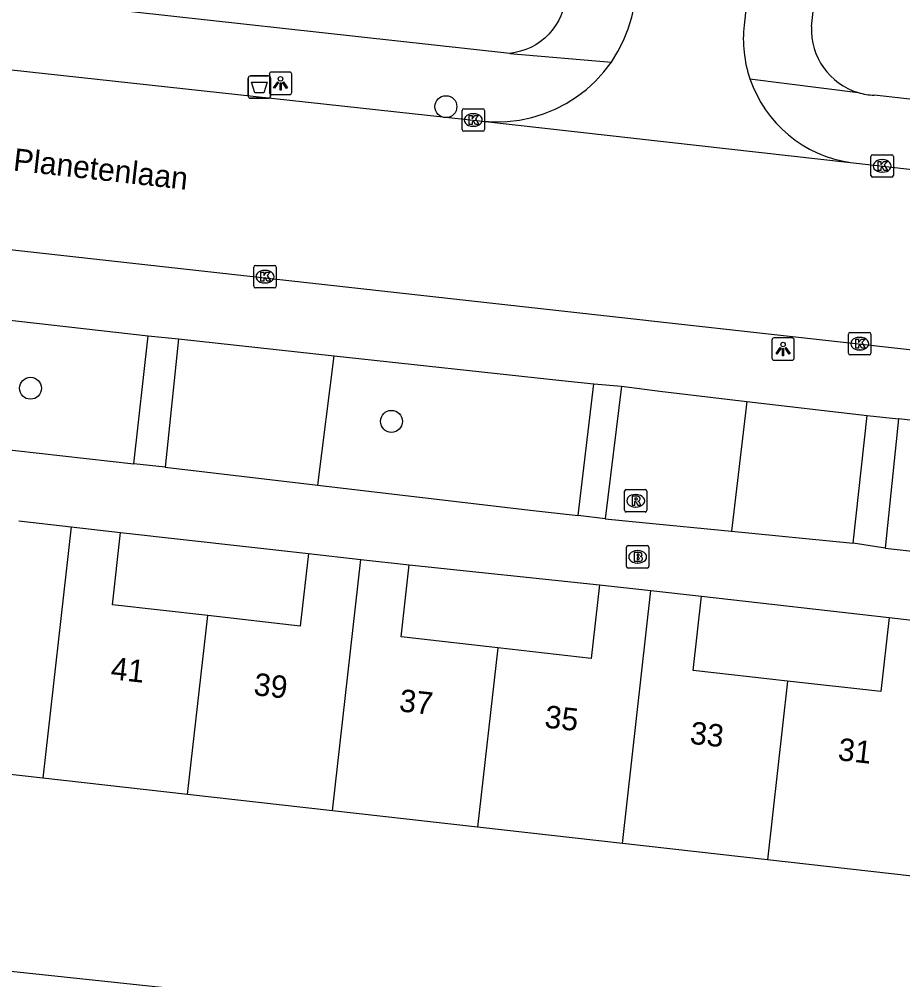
# Model space of a CAD drawing. Extents: x 161928 to 163055, y 386475 to 387428.
# Drawn here: x 162411.39 to 162450.76, y 386923.06 to 386965.87 of the extents above; entities that cross this region are included whole.
import ezdxf

# ---------------------------------------------------------------- set-up
doc = ezdxf.new("R2010")
doc.units = 0
for name, color, linetype in [('IMGEO_Afvalbak', 7, 'Continuous'), ('IMGEO_Boom', 7, 'Continuous'), ('IMGEO_Brandkraan', 7, 'Continuous'), ('IMGEO_Groenvoorziening', 7, 'Continuous'), ('IMGEO_Haag', 7, 'Continuous'), ('IMGEO_Kolk', 7, 'Continuous'), ('IMGEO_Lichtpunt', 7, 'Continuous'), ('IMGEO_Openbare_ruimte_label', 7, 'Continuous'), ('IMGEO_Pand', 7, 'Continuous'), ('IMGEO_Pand_nummerreeks', 7, 'Continuous'), ('IMGEO_Rijbaan_lokaal_gesloten', 7, 'Continuous'), ('IMGEO_Rijbaan_lokaal_open', 7, 'Continuous'), ('IMGEO_Rioolput', 7, 'Continuous'), ('IMGEO_Voetpad_open', 7, 'Continuous')]:
    doc.layers.add(name, color=color, linetype=linetype)

msp = doc.modelspace()

# ---------------------------------------------------------------- linework, layer by layer
at = {"layer": 'IMGEO_Afvalbak'}
for p, q in [((162421.695, 386963.345), (162422.485, 386963.345)), ((162422.485, 386963.345), (162421.695, 386963.345)), ((162421.595, 386962.445), (162421.595, 386963.245)), ((162421.595, 386963.245), (162421.595, 386962.445)), ((162422.585, 386963.245), (162422.585, 386962.445)), ((162422.585, 386962.445), (162422.585, 386963.245)), ((162422.485, 386962.345), (162421.695, 386962.345)), ((162421.695, 386962.345), (162422.485, 386962.345))]:
    msp.add_line(p, q, dxfattribs=at)
msp.add_lwpolyline([(162421.738, 386963.059), (162422.442, 386963.059), (162422.293, 386962.589), (162421.887, 386962.589), (162421.738, 386963.059)], dxfattribs=at)
for centre, start, end in [((162421.695, 386963.245), 90, 180), ((162421.695, 386963.245), 90, 180), ((162422.485, 386963.245), 0, 90), ((162422.485, 386963.245), 360, 90), ((162421.695, 386962.445), 180, 270), ((162421.695, 386962.445), 180, 270), ((162422.485, 386962.445), 270, 0), ((162422.485, 386962.445), 270, 0)]:
    msp.add_arc(centre, 0.1, start, end, dxfattribs=at)
at = {"layer": 'IMGEO_Boom'}
for centre in [(162430.401, 386961.972), (162411.889, 386949.421), (162427.974, 386947.943)]:
    msp.add_circle(centre, 0.489, dxfattribs=at)
at = {"layer": 'IMGEO_Brandkraan'}
for p, q in [((162438.446, 386941.481), (162438.446, 386942.333)), ((162438.521, 386942.407), (162439.373, 386942.407)), ((162439.447, 386942.333), (162439.447, 386941.481)), ((162438.934, 386942.187), (162438.959, 386942.187)), ((162438.957, 386941.627), (162438.932, 386941.627)), ((162439.373, 386941.407), (162438.521, 386941.407))]:
    msp.add_line(p, q, dxfattribs=at)
for points in [[(162438.446, 386941.481), (162438.446, 386942.333)], [(162438.521, 386942.407), (162439.373, 386942.407)], [(162439.447, 386942.333), (162439.447, 386941.481)], [(162438.794, 386942.107), (162438.794, 386941.707), (162439.007, 386941.707)], [(162439.025, 386942.107), (162438.794, 386942.107)], [(162438.973, 386942.026), (162438.919, 386942.026), (162438.919, 386941.95)], [(162438.919, 386941.95), (162438.972, 386941.95)], [(162438.981, 386941.874), (162438.919, 386941.874), (162438.919, 386941.793)], [(162438.919, 386941.793), (162438.981, 386941.793)], [(162439.373, 386941.407), (162438.521, 386941.407)]]:
    msp.add_lwpolyline(points, dxfattribs=at)
for centre, radius, start, end in [((162438.523, 386942.331), 0.0765, 91.552, 178.448), ((162438.523, 386942.331), 0.0765, 91.552, 178.448), ((162439.371, 386942.331), 0.0765, 1.552, 88.448), ((162439.371, 386942.331), 0.0765, 1.552, 88.448), ((162438.974, 386941.988), 0.0379, 267.8285, 90.9355), ((162439.029, 386941.962), 0.145, 59.4692, 91.5367), ((162439.054, 386942.009), 0.0922, 285.5137, 58.1501), ((162439.059, 386941.817), 0.105, 301.3115, 78.989), ((162438.523, 386941.483), 0.0765, 181.552, 268.448), ((162438.523, 386941.483), 0.0765, 181.552, 268.448), ((162438.982, 386941.833), 0.0404, 269.8759, 90.5077), ((162439.013, 386941.958), 0.251, 268.6676, 293.5347), ((162439.371, 386941.483), 0.0765, 271.552, 358.448), ((162439.371, 386941.483), 0.0765, 271.552, 358.448)]:
    msp.add_arc(centre, radius, start, end, dxfattribs=at)
for centre, major_axis, ratio, start_param, end_param in [((162438.933, 386941.907), (-0.387, 0.002), 0.722429, 4.712389, 7.853982), ((162438.958, 386941.907), (-0.39, 0.002), 0.717154, 1.570796, 4.712389)]:
    msp.add_ellipse(centre, major_axis=major_axis, ratio=ratio, start_param=start_param, end_param=end_param, dxfattribs=at)
at = {"layer": 'IMGEO_Groenvoorziening'}
for points in [[(162424.697, 386945.107), (162425.414, 386950.869)], [(162443.805, 386948.836), (162443.122, 386943.045)]]:
    msp.add_lwpolyline(points, dxfattribs=at)
at = {"layer": 'IMGEO_Haag'}
msp.add_lwpolyline([(162391.972, 386925.462), (162424.436, 386922.013), (162424.379, 386921.412), (162435.603, 386920.156)], dxfattribs=at)
at = {"layer": 'IMGEO_Kolk'}
for p, q in [((162431.121, 386960.95), (162431.121, 386961.802)), ((162431.196, 386961.876), (162432.048, 386961.876)), ((162431.609, 386961.656), (162431.634, 386961.656)), ((162432.122, 386961.802), (162432.122, 386960.95)), ((162432.048, 386960.876), (162431.196, 386960.876)), ((162431.632, 386961.096), (162431.607, 386961.096)), ((162449.342, 386958.904), (162449.342, 386959.756)), ((162449.417, 386959.83), (162450.269, 386959.83)), ((162449.83, 386959.61), (162449.855, 386959.61)), ((162450.343, 386959.756), (162450.343, 386958.904)), ((162449.853, 386959.05), (162449.828, 386959.05)), ((162450.269, 386958.83), (162449.417, 386958.83)), ((162421.838, 386953.969), (162421.838, 386954.821)), ((162421.913, 386954.895), (162422.765, 386954.895)), ((162422.839, 386954.821), (162422.839, 386953.969)), ((162422.326, 386954.675), (162422.351, 386954.675)), ((162422.765, 386953.895), (162421.913, 386953.895)), ((162422.349, 386954.115), (162422.324, 386954.115)), ((162448.342, 386950.98), (162448.342, 386951.832)), ((162448.417, 386951.906), (162449.269, 386951.906)), ((162449.343, 386951.832), (162449.343, 386950.98)), ((162448.83, 386951.686), (162448.855, 386951.686)), ((162449.269, 386950.906), (162448.417, 386950.906)), ((162448.853, 386951.126), (162448.828, 386951.126))]:
    msp.add_line(p, q, dxfattribs=at)
for points in [[(162431.121, 386960.95), (162431.121, 386961.802)], [(162431.196, 386961.876), (162432.048, 386961.876)], [(162431.442, 386961.576), (162431.565, 386961.576), (162431.565, 386961.425), (162431.695, 386961.576), (162431.859, 386961.576), (162431.713, 386961.425), (162431.866, 386961.176), (162431.714, 386961.176), (162431.629, 386961.34), (162431.565, 386961.273), (162431.565, 386961.176), (162431.442, 386961.176), (162431.442, 386961.576)], [(162432.122, 386961.802), (162432.122, 386960.95)], [(162432.048, 386960.876), (162431.196, 386960.876)], [(162449.342, 386958.904), (162449.342, 386959.756)], [(162449.417, 386959.83), (162450.269, 386959.83)], [(162449.663, 386959.53), (162449.786, 386959.53), (162449.786, 386959.379), (162449.916, 386959.53), (162450.08, 386959.53), (162449.934, 386959.379), (162450.087, 386959.13), (162449.935, 386959.13), (162449.85, 386959.294), (162449.786, 386959.227), (162449.786, 386959.13), (162449.663, 386959.13), (162449.663, 386959.53)], [(162450.343, 386959.756), (162450.343, 386958.904)], [(162450.269, 386958.83), (162449.417, 386958.83)], [(162421.838, 386953.969), (162421.838, 386954.821)], [(162421.913, 386954.895), (162422.765, 386954.895)], [(162422.839, 386954.821), (162422.839, 386953.969)], [(162422.159, 386954.595), (162422.282, 386954.595), (162422.282, 386954.444), (162422.412, 386954.595), (162422.576, 386954.595), (162422.43, 386954.444), (162422.583, 386954.195), (162422.431, 386954.195), (162422.346, 386954.359), (162422.282, 386954.292), (162422.282, 386954.195), (162422.159, 386954.195), (162422.159, 386954.595)], [(162422.765, 386953.895), (162421.913, 386953.895)], [(162448.342, 386950.98), (162448.342, 386951.832)], [(162448.417, 386951.906), (162449.269, 386951.906)], [(162449.343, 386951.832), (162449.343, 386950.98)], [(162448.663, 386951.606), (162448.786, 386951.606), (162448.786, 386951.455), (162448.916, 386951.606), (162449.08, 386951.606), (162448.934, 386951.455), (162449.087, 386951.206), (162448.935, 386951.206), (162448.85, 386951.37), (162448.786, 386951.303), (162448.786, 386951.206), (162448.663, 386951.206), (162448.663, 386951.606)], [(162449.269, 386950.906), (162448.417, 386950.906)]]:
    msp.add_lwpolyline(points, dxfattribs=at)
for centre, start, end in [((162431.198, 386961.8), 91.552, 178.448), ((162431.198, 386961.8), 91.552, 178.448), ((162432.046, 386961.8), 1.552, 88.448), ((162432.046, 386961.8), 1.552, 88.448), ((162431.198, 386960.952), 181.552, 268.448), ((162431.198, 386960.952), 181.552, 268.448), ((162432.046, 386960.952), 271.552, 358.448), ((162432.046, 386960.952), 271.552, 358.448), ((162449.419, 386959.754), 91.552, 178.448), ((162449.419, 386959.754), 91.552, 178.448), ((162450.267, 386959.754), 1.552, 88.448), ((162450.267, 386959.754), 1.552, 88.448), ((162449.419, 386958.906), 181.552, 268.448), ((162449.419, 386958.906), 181.552, 268.448), ((162450.267, 386958.906), 271.552, 358.448), ((162450.267, 386958.906), 271.552, 358.448), ((162421.915, 386954.819), 91.552, 178.448), ((162421.915, 386954.819), 91.552, 178.448), ((162422.763, 386954.819), 1.552, 88.448), ((162422.763, 386954.819), 1.552, 88.448), ((162421.915, 386953.971), 181.552, 268.448), ((162421.915, 386953.971), 181.552, 268.448), ((162422.763, 386953.971), 271.552, 358.448), ((162422.763, 386953.971), 271.552, 358.448), ((162448.419, 386951.83), 91.552, 178.448), ((162448.419, 386951.83), 91.552, 178.448), ((162449.267, 386951.83), 1.552, 88.448), ((162449.267, 386951.83), 1.552, 88.448), ((162448.419, 386950.982), 181.552, 268.448), ((162448.419, 386950.982), 181.552, 268.448), ((162449.267, 386950.982), 271.552, 358.448), ((162449.267, 386950.982), 271.552, 358.448)]:
    msp.add_arc(centre, 0.0765, start, end, dxfattribs=at)
for centre, major_axis, ratio, start_param, end_param in [((162431.608, 386961.376), (-0.387, 0.002), 0.722429, 4.712389, 7.853982), ((162431.633, 386961.376), (-0.39, 0.002), 0.717154, 1.570796, 4.712389), ((162449.829, 386959.33), (-0.387, 0.002), 0.722429, 4.712389, 7.853982), ((162449.854, 386959.33), (-0.39, 0.002), 0.717154, 1.570796, 4.712389), ((162422.325, 386954.395), (-0.387, 0.002), 0.722429, 4.712389, 7.853982), ((162422.35, 386954.395), (-0.39, 0.002), 0.717154, 1.570796, 4.712389), ((162448.829, 386951.406), (-0.387, 0.002), 0.722429, 4.712389, 7.853982), ((162448.854, 386951.406), (-0.39, 0.002), 0.717154, 1.570796, 4.712389)]:
    msp.add_ellipse(centre, major_axis=major_axis, ratio=ratio, start_param=start_param, end_param=end_param, dxfattribs=at)
at = {"layer": 'IMGEO_Lichtpunt'}
for p, q in [((162422.532, 386963.414), (162422.532, 386962.607)), ((162422.532, 386963.414), (162422.532, 386962.607)), ((162423.434, 386963.509), (162422.626, 386963.509)), ((162423.434, 386963.509), (162422.626, 386963.509)), ((162423.528, 386962.607), (162423.528, 386963.414)), ((162423.528, 386962.607), (162423.528, 386963.414)), ((162422.626, 386962.513), (162423.434, 386962.513)), ((162422.626, 386962.513), (162423.434, 386962.513)), ((162444.928, 386951.571), (162444.928, 386950.764)), ((162444.928, 386951.571), (162444.928, 386950.764)), ((162445.83, 386951.666), (162445.022, 386951.666)), ((162445.83, 386951.666), (162445.022, 386951.666)), ((162445.924, 386950.764), (162445.924, 386951.571)), ((162445.924, 386950.764), (162445.924, 386951.571)), ((162445.022, 386950.67), (162445.83, 386950.67)), ((162445.022, 386950.67), (162445.83, 386950.67))]:
    msp.add_line(p, q, dxfattribs=at)
for points in [[(162422.906, 386963.078), (162422.945, 386963.05), (162422.757, 386962.788), (162422.719, 386962.815), (162422.906, 386963.078)], [(162423.008, 386963.03), (162423.055, 386963.03), (162423.055, 386962.708), (162423.008, 386962.708), (162423.008, 386963.03)], [(162423.118, 386963.05), (162423.156, 386963.077), (162423.343, 386962.815), (162423.304, 386962.787), (162423.118, 386963.05)], [(162445.302, 386951.235), (162445.341, 386951.207), (162445.153, 386950.945), (162445.115, 386950.972), (162445.302, 386951.235)], [(162445.404, 386951.187), (162445.451, 386951.187), (162445.451, 386950.865), (162445.404, 386950.865), (162445.404, 386951.187)], [(162445.514, 386951.207), (162445.552, 386951.234), (162445.739, 386950.972), (162445.7, 386950.944), (162445.514, 386951.207)]]:
    msp.add_lwpolyline(points, dxfattribs=at)
for centre in [(162423.031, 386963.212), (162445.427, 386951.369)]:
    msp.add_circle(centre, 0.0994, dxfattribs=at)
for centre, start, end in [((162422.626, 386963.414), 90, 180), ((162422.626, 386963.414), 90, 180), ((162423.434, 386963.414), 0, 90), ((162423.434, 386963.414), 0, 90), ((162422.626, 386962.607), 180, 270), ((162422.626, 386962.607), 180, 270), ((162423.434, 386962.607), 270, 0), ((162423.434, 386962.607), 270, 360), ((162445.022, 386951.571), 90, 180), ((162445.022, 386951.571), 90, 180), ((162445.83, 386951.571), 0, 90), ((162445.83, 386951.571), 0, 90), ((162445.022, 386950.764), 180, 270), ((162445.022, 386950.764), 180, 270), ((162445.83, 386950.764), 270, 0), ((162445.83, 386950.764), 270, 360)]:
    msp.add_arc(centre, 0.0946, start, end, dxfattribs=at)
at = {"layer": 'IMGEO_Pand'}
for points in [[(162411.374, 386943.507), (162413.696, 386943.245)], [(162413.696, 386943.245), (162412.432, 386932.042)], [(162413.696, 386943.245), (162415.902, 386942.997)], [(162419.791, 386939.288), (162415.537, 386939.768), (162415.902, 386942.997)], [(162424.271, 386942.057), (162423.906, 386938.824), (162419.791, 386939.288)], [(162424.271, 386942.057), (162426.615, 386941.792)], [(162425.35, 386930.585), (162426.615, 386941.792)], [(162426.615, 386941.792), (162428.764, 386941.55)], [(162432.712, 386937.851), (162428.402, 386938.337), (162428.764, 386941.55)], [(162437.249, 386940.661), (162436.879, 386937.381), (162432.712, 386937.851)], [(162437.249, 386940.661), (162439.541, 386940.403)], [(162438.269, 386929.128), (162439.541, 386940.403)], [(162439.541, 386940.403), (162441.799, 386940.148)], [(162445.628, 386936.372), (162441.426, 386936.846), (162441.799, 386940.148)], [(162418.891, 386931.314), (162419.791, 386939.288)], [(162450.16, 386939.202), (162449.787, 386935.903), (162445.628, 386936.372)], [(162450.16, 386939.202), (162452.459, 386938.943)], [(162432.712, 386937.851), (162431.81, 386929.856)], [(162445.628, 386936.372), (162444.728, 386928.399)], [(162412.432, 386932.042), (162405.973, 386932.771)], [(162418.891, 386931.314), (162412.432, 386932.042)], [(162425.35, 386930.585), (162418.891, 386931.314)], [(162431.81, 386929.856), (162425.35, 386930.585)], [(162438.269, 386929.128), (162431.81, 386929.856)], [(162444.728, 386928.399), (162438.269, 386929.128)], [(162451.187, 386927.671), (162444.728, 386928.399)]]:
    msp.add_lwpolyline(points, dxfattribs=at)
at = {"layer": 'IMGEO_Rijbaan_lokaal_gesloten'}
for points in [[(162399.005, 386964.936), (162400.806, 386964.734), (162432.034, 386961.329)], [(162432.034, 386961.329), (162448.434, 386959.487)], [(162448.434, 386959.487), (162497.209, 386953.975), (162500, 386953.66), (162500.674, 386953.585), (162512.681, 386952.257), (162515.405, 386951.954)], [(162514.535, 386944.015), (162513.78, 386944.097), (162511.459, 386944.349), (162507.486, 386944.832), (162501.682, 386945.479), (162500, 386945.666), (162494.629, 386946.268), (162483.095, 386947.562), (162478.208, 386948.11), (162400.518, 386956.742), (162399.39, 386956.85), (162398.138, 386956.975)]]:
    msp.add_lwpolyline(points, dxfattribs=at)
at = {"layer": 'IMGEO_Rijbaan_lokaal_open'}
for points in [[(162437.774, 386963.96), (162438.067, 386964.428), (162438.317, 386964.92), (162438.522, 386965.433), (162438.68, 386965.961), (162438.755, 386966.297), (162442.416, 387000), (162446.438, 387037.031), (162447.924, 387050.706), (162449.032, 387060.909)], [(162454.054, 387060.362), (162452.045, 387041.07), (162451.961, 387040.323), (162450.98, 387031.559), (162449.191, 387015.573), (162448.713, 387011.344), (162448.292, 387007.576), (162448.152, 387006.327), (162447.431, 387000), (162443.688, 386965.609)], [(162432.034, 386961.329), (162432.585, 386961.295), (162433.137, 386961.31), (162433.685, 386961.374), (162434.226, 386961.487), (162434.754, 386961.648), (162435.266, 386961.855), (162435.757, 386962.108), (162436.223, 386962.403), (162436.662, 386962.738), (162437.068, 386963.112), (162437.44, 386963.52), (162437.774, 386963.96)]]:
    msp.add_lwpolyline(points, dxfattribs=at)
for centre, radius, start, end in [((162449.253, 386965.007), 5.597, 173.8213, 198.7333), ((162449.23, 386965.005), 5.576, 198.796, 261.7893)]:
    msp.add_arc(centre, radius, start, end, dxfattribs=at)
at = {"layer": 'IMGEO_Rioolput'}
for p, q in [((162438.435, 386944.906), (162439.287, 386944.906)), ((162438.36, 386943.98), (162438.36, 386944.832)), ((162438.848, 386944.686), (162438.873, 386944.686)), ((162439.361, 386944.832), (162439.361, 386943.98)), ((162438.871, 386944.126), (162438.846, 386944.126)), ((162439.287, 386943.906), (162438.435, 386943.906))]:
    msp.add_line(p, q, dxfattribs=at)
for points in [[(162438.435, 386944.906), (162439.287, 386944.906)], [(162438.36, 386943.98), (162438.36, 386944.832)], [(162438.949, 386944.604), (162438.697, 386944.606), (162438.697, 386944.206)], [(162438.875, 386944.525), (162438.821, 386944.525), (162438.821, 386944.444)], [(162438.821, 386944.444), (162438.873, 386944.444)], [(162439.361, 386944.832), (162439.361, 386943.98)], [(162438.697, 386944.206), (162438.821, 386944.206), (162438.821, 386944.368), (162438.832, 386944.368)], [(162438.879, 386944.339), (162438.95, 386944.206), (162439.09, 386944.206), (162439.025, 386944.332)], [(162439.287, 386943.906), (162438.435, 386943.906)]]:
    msp.add_lwpolyline(points, dxfattribs=at)
for centre, radius, start, end in [((162438.437, 386944.83), 0.0765, 91.552, 178.448), ((162438.437, 386944.83), 0.0765, 91.552, 178.448), ((162439.285, 386944.83), 0.0765, 1.552, 88.448), ((162439.285, 386944.83), 0.0765, 1.552, 88.448), ((162438.857, 386944.633), 0.19, 274.7715, 282.9687), ((162438.881, 386944.429), 0.0964, 77.0061, 93.1865), ((162438.895, 386944.486), 0.0378, 276.6634, 79.6772), ((162438.948, 386944.494), 0.109, 350.3612, 89.416), ((162438.946, 386944.494), 0.112, 277.5842, 350.9817), ((162438.831, 386944.315), 0.0533, 26.0293, 88.6989), ((162438.93, 386944.279), 0.108, 29.5134, 73.7905), ((162438.437, 386943.982), 0.0765, 181.552, 268.448), ((162438.437, 386943.982), 0.0765, 181.552, 268.448), ((162439.285, 386943.982), 0.0765, 271.552, 358.448), ((162439.285, 386943.982), 0.0765, 271.552, 358.448)]:
    msp.add_arc(centre, radius, start, end, dxfattribs=at)
for centre, major_axis, ratio, start_param, end_param in [((162438.847, 386944.406), (-0.387, 0.002), 0.722429, 4.712389, 7.853982), ((162438.872, 386944.406), (-0.39, 0.002), 0.717154, 1.570796, 4.712389)]:
    msp.add_ellipse(centre, major_axis=major_axis, ratio=ratio, start_param=start_param, end_param=end_param, dxfattribs=at)
at = {"layer": 'IMGEO_Voetpad_open'}
for points in [[(162446.697, 386965.539), (162450.495, 387000), (162451.164, 387005.358)], [(162433.247, 386964.344), (162411.396, 386966.76)], [(162435.739, 386966.975), (162435.715, 386966.755), (162435.712, 386966.735), (162435.67, 386966.492), (162435.605, 386966.253), (162435.52, 386966.021), (162435.414, 386965.798), (162435.288, 386965.585), (162435.144, 386965.385), (162434.983, 386965.198), (162434.806, 386965.026), (162434.614, 386964.87), (162434.409, 386964.733), (162434.192, 386964.614), (162433.966, 386964.515), (162433.732, 386964.437), (162433.491, 386964.379), (162433.247, 386964.344)], [(162433.247, 386964.344), (162437.774, 386963.96)], [(162443.952, 386963.209), (162448.778, 386962.601)], [(162485.749, 386958.415), (162449.48, 386962.481)], [(162401.27, 386953.554), (162417.134, 386951.76)], [(162416.486, 386946.057), (162417.134, 386951.76)], [(162417.134, 386951.76), (162418.485, 386951.622)], [(162418.485, 386951.622), (162417.887, 386945.909)], [(162418.485, 386951.622), (162425.414, 386950.869)], [(162425.414, 386950.869), (162435.573, 386949.766), (162436.995, 386949.615)], [(162436.296, 386943.754), (162436.995, 386949.615)], [(162436.995, 386949.615), (162438.222, 386949.51)], [(162438.222, 386949.51), (162437.504, 386943.607)], [(162438.222, 386949.51), (162439.941, 386949.288), (162443.805, 386948.836)], [(162443.805, 386948.836), (162449.182, 386948.206)], [(162448.554, 386942.513), (162449.182, 386948.206)], [(162449.182, 386948.206), (162450.573, 386948.058)], [(162450.573, 386948.058), (162449.975, 386942.296)], [(162466.803, 386946.213), (162450.573, 386948.058)], [(162400.661, 386947.832), (162416.486, 386946.057)], [(162417.887, 386945.909), (162416.486, 386946.057)], [(162417.887, 386945.909), (162424.697, 386945.107)], [(162424.697, 386945.107), (162434.16, 386943.993), (162436.296, 386943.754)], [(162437.504, 386943.607), (162436.296, 386943.754)], [(162437.504, 386943.607), (162439.165, 386943.433), (162443.122, 386943.045)], [(162415.902, 386942.997), (162424.271, 386942.057)], [(162443.122, 386943.045), (162448.554, 386942.513)], [(162449.975, 386942.296), (162448.554, 386942.513)], [(162449.975, 386942.296), (162466.136, 386940.503)], [(162428.764, 386941.55), (162437.249, 386940.661)], [(162441.799, 386940.148), (162450.16, 386939.202)]]:
    msp.add_lwpolyline(points, dxfattribs=at)
for centre, radius, start, end in [((162449.618, 386965.402), 2.924, 177.3096, 253.3107), ((162449.605, 386965.325), 2.847, 253.1137, 267.4855)]:
    msp.add_arc(centre, radius, start, end, dxfattribs=at)

# ---------------------------------------------------------------- texts
at = {"layer": 'IMGEO_Openbare_ruimte_label'}
msp.add_text('Planetenlaan', height=1, rotation=353.6282, dxfattribs=at).set_placement((162411.086, 386959.129))
at = {"layer": 'IMGEO_Pand_nummerreeks'}
for s, p in [('41', (162415.434, 386936.457)), ('39', (162421.803, 386935.748)), ('37', (162428.284, 386935.026)), ('35', (162434.765, 386934.304)), ('33', (162441.246, 386933.582)), ('31', (162447.839, 386932.848))]:
    msp.add_text(s, height=1, rotation=353.6448, dxfattribs=at).set_placement(p)

doc.saveas('drawing.dxf')
